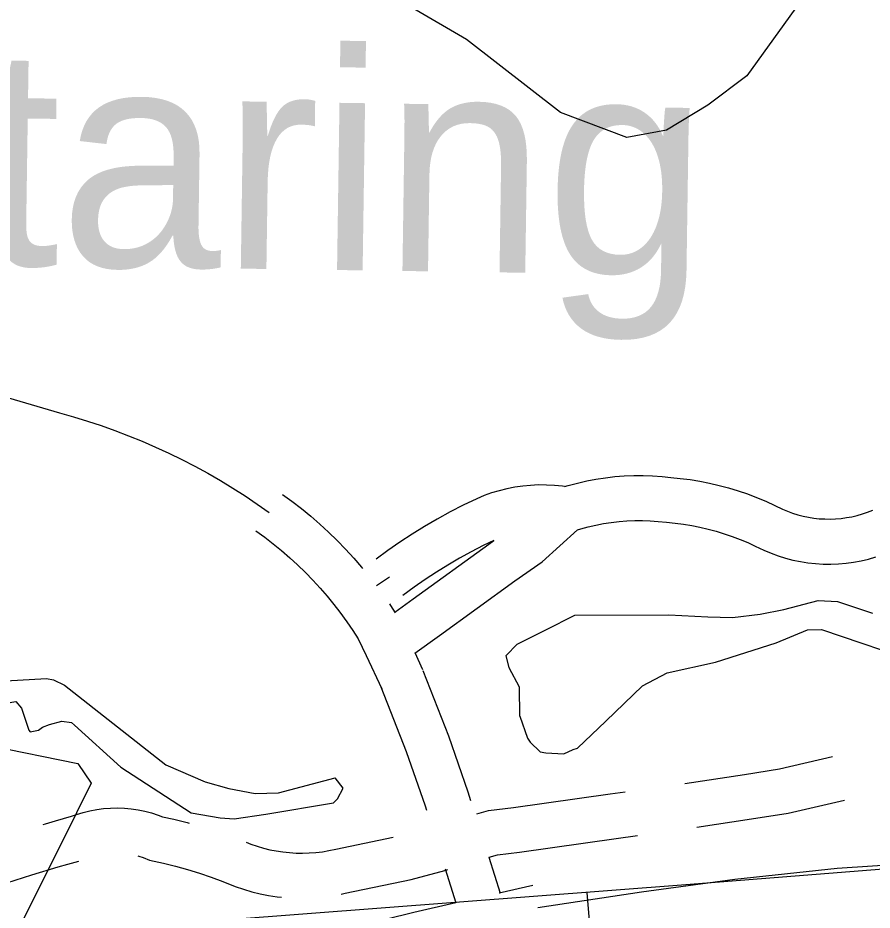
# Model space of a CAD drawing. Extents: x 3329297 to 3367176, y 649250 to 674653.
# Drawn here: x 3348052 to 3348621, y 661282 to 661876 of the extents above; entities that cross this region are included whole.
import ezdxf

# ---------------------------------------------------------------- set-up
doc = ezdxf.new("R2010")
doc.units = 0
for name, color, linetype in [('V-ROAD-CNTR', 7, 'Continuous'), ('V-SITE-OTLN', 7, 'Continuous'), ('V-TOPO-GNAM-IDEN', 7, 'Continuous'), ('V-TOPO-SHOR', 7, 'Continuous')]:
    doc.layers.add(name, color=color, linetype=linetype)

msp = doc.modelspace()

# ---------------------------------------------------------------- linework, layer by layer
at = {"layer": 'V-ROAD-CNTR'}
for p, q in [((3348299.77, 661503.43), (3348291.06, 661497.64)), ((3348365.81, 661317), (3348373.35, 661293.2)), ((3348336.77, 661309.32), (3348343.97, 661286.61))]:
    msp.add_line(p, q, dxfattribs=at)
for points in [[(3347588.28, 661759.01), (3347688.42, 661730.15), (3347835.23, 661686.43), (3347975.59, 661643.68), (3348079.81, 661612.88)], [(3348079.81, 661612.88), (3348089.18, 661610.27), (3348098.48, 661607.44), (3348107.72, 661604.41), (3348116.88, 661601.16), (3348125.96, 661597.71), (3348134.97, 661594.05), (3348143.89, 661590.19), (3348152.72, 661586.12), (3348161.45, 661581.85), (3348170.09, 661577.39), (3348178.62, 661572.72), (3348187.04, 661567.87), (3348195.35, 661562.82), (3348203.54, 661557.58), (3348211.6, 661552.16), (3348219.54, 661546.55)], [(3348416.31, 661563.79), (3348418.77, 661564.55), (3348424.86, 661566.18), (3348431.01, 661567.59), (3348437.21, 661568.77), (3348443.45, 661569.72), (3348449.72, 661570.44), (3348456.02, 661570.93), (3348462.32, 661571.18), (3348468.63, 661571.21), (3348474.93, 661570.99), (3348481.23, 661570.55), (3348487.15, 661569.91), (3348493.35, 661569.32), (3348499.87, 661568.47), (3348506.35, 661567.41), (3348512.8, 661566.13), (3348519.2, 661564.64), (3348525.55, 661562.94), (3348531.84, 661561.02), (3348538.06, 661558.9), (3348544.2, 661556.58), (3348550.27, 661554.05), (3348556.25, 661551.32), (3348561.47, 661548.72), (3348564.71, 661547.37), (3348568.12, 661546.13), (3348571.61, 661545.05), (3348575.13, 661544.14), (3348578.69, 661543.41), (3348582.29, 661542.85), (3348585.9, 661542.46), (3348589.54, 661542.25), (3348593.17, 661542.21), (3348596.81, 661542.34), (3348600.44, 661542.65), (3348604.04, 661543.14), (3348607.62, 661543.8), (3348611.17, 661544.63), (3348614.66, 661545.63), (3348618.11, 661546.79), (3348621.5, 661548.12)], [(3348416.31, 661563.79), (3348414.85, 661564.02), (3348409.57, 661564.57), (3348404.28, 661564.86), (3348398.98, 661564.89), (3348393.68, 661564.65), (3348388.39, 661564.16), (3348383.15, 661563.4), (3348377.94, 661562.38), (3348372.79, 661561.1), (3348367.71, 661559.57), (3348362.72, 661557.79), (3348357.76, 661555.75), (3348348.75, 661551.4), (3348340.06, 661546.93), (3348331.5, 661542.23), (3348323.06, 661537.3), (3348314.76, 661532.14), (3348306.6, 661526.77), (3348298.58, 661521.19), (3348290.88, 661515.51)], [(3348228.39, 661558.67), (3348234.68, 661554.08), (3348241.02, 661549.17), (3348247.21, 661544.09), (3348253.25, 661538.85), (3348259.15, 661533.43), (3348264.89, 661527.84), (3348270.47, 661522.1), (3348275.88, 661516.2), (3348281.13, 661510.15), (3348281.79, 661509.35)], [(3348424.99, 661535.08), (3348427.07, 661535.72), (3348432.1, 661537.06), (3348437.17, 661538.23), (3348442.28, 661539.2), (3348447.42, 661539.98), (3348452.59, 661540.57), (3348457.78, 661540.98), (3348462.97, 661541.19), (3348468.18, 661541.2), (3348473.38, 661541.03), (3348478.57, 661540.67), (3348484.1, 661540.07), (3348489.98, 661539.5), (3348495.51, 661538.78), (3348501.01, 661537.88), (3348506.48, 661536.8), (3348511.91, 661535.53), (3348517.3, 661534.09), (3348522.63, 661532.47), (3348527.9, 661530.67), (3348533.12, 661528.69), (3348538.26, 661526.55), (3348543.33, 661524.23), (3348548.99, 661521.42), (3348553.8, 661519.41), (3348558.58, 661517.68), (3348563.43, 661516.18), (3348568.36, 661514.91), (3348573.34, 661513.88), (3348578.36, 661513.1), (3348583.42, 661512.55), (3348588.49, 661512.25), (3348593.58, 661512.2), (3348598.66, 661512.39), (3348603.72, 661512.82), (3348608.76, 661513.5), (3348613.76, 661514.42), (3348618.71, 661515.58), (3348623.6, 661516.98)], [(3348210.7, 661534.44), (3348216.66, 661530.09), (3348222.32, 661525.71), (3348227.85, 661521.17), (3348233.26, 661516.47), (3348238.53, 661511.63), (3348243.66, 661506.63), (3348248.65, 661501.5), (3348253.5, 661496.23), (3348258.19, 661490.81), (3348262.73, 661485.27), (3348266.57, 661480.3), (3348271.34, 661473.8), (3348275.38, 661467.92), (3348278.85, 661462.55), (3348284.18, 661451.3), (3348294.66, 661429.23)], [(3348316.65, 661452.86), (3348333.09, 661464.69), (3348383.18, 661501.11), (3348401.35, 661513.82), (3348424.99, 661535.08)], [(3348303.2, 661480.14), (3348315.51, 661489), (3348365.76, 661525.54), (3348369.24, 661527.97)], [(3348369.24, 661527.97), (3348362.13, 661524.55), (3348354.15, 661520.44), (3348346.29, 661516.12), (3348338.54, 661511.6), (3348330.92, 661506.86), (3348323.42, 661501.93), (3348316.06, 661496.8), (3348308.67, 661491.36)], [(3348299.59, 661485.66), (3348300.35, 661484.55), (3348303.38, 661479.85)], [(3348316.46, 661453.27), (3348321.76, 661442.09)], [(3348353.93, 661354.51), (3348352.07, 661360.37), (3348339.25, 661397.64), (3348322.18, 661441.14)], [(3348324.47, 661348.15), (3348323.58, 661350.95), (3348311.09, 661387.27), (3348294.25, 661430.18)], [(3348496.36, 661366.16), (3348536.07, 661372.13), (3348559.42, 661375.92), (3348594.68, 661384.04)], [(3348357.95, 661345.93), (3348365.73, 661348.09), (3348382.3, 661350.23), (3348446.58, 661359.3), (3348456.75, 661360.63)], [(3348504.41, 661337.03), (3348540.71, 661342.49), (3348565.2, 661346.47), (3348602.69, 661355.1)], [(3348069.04, 661338.85), (3348070.6, 661339.32), (3348077.27, 661341.22), (3348087.93, 661344.26), (3348091.34, 661345.51), (3348095.75, 661346.86), (3348100.21, 661347.96), (3348104.75, 661348.82), (3348109.32, 661349.42), (3348113.91, 661349.77), (3348118.51, 661349.86), (3348123.12, 661349.7), (3348127.71, 661349.28), (3348132.26, 661348.61), (3348136.78, 661347.68), (3348141.23, 661346.51), (3348145.61, 661345.09), (3348148.41, 661344), (3348155.98, 661342.37), (3348164.85, 661340.19), (3348166.31, 661339.79)], [(3349029.14, 661340.83), (3348496.97, 661298.65), (3348192.71, 661275.42)], [(3348204.17, 661327.01), (3348207.42, 661325.69), (3348211.48, 661324.31), (3348215.71, 661323.08), (3348219.99, 661322.04), (3348224.31, 661321.19), (3348228.66, 661320.53), (3348233.04, 661320.08), (3348237.44, 661319.81), (3348241.84, 661319.75), (3348246.25, 661319.88), (3348250.64, 661320.2), (3348255, 661320.72), (3348259.35, 661321.45), (3348264, 661322.43), (3348302.18, 661330.41)], [(3348365.96, 661317.02), (3348371.69, 661318.61), (3348386.32, 661320.5), (3348450.62, 661329.58), (3348464.81, 661331.43)], [(3348131.98, 661317.92), (3348132.78, 661317.71), (3348135.57, 661316.8), (3348139.8, 661315.17), (3348149.23, 661313.14), (3348157.25, 661311.17), (3348165.21, 661308.96), (3348173.1, 661306.52), (3348180.91, 661303.85), (3348188.65, 661300.95), (3348196.91, 661297.57), (3348202.46, 661295.69), (3348207.97, 661294.08), (3348213.55, 661292.73), (3348219.19, 661291.62), (3348224.87, 661290.76), (3348227.82, 661290.46)], [(3347997.89, 661284.55), (3348008.43, 661287.52), (3348027.91, 661292.88), (3348034.38, 661295.51), (3348040.1, 661297.95), (3348044.79, 661300.06), (3348061.49, 661305.28), (3348079.01, 661310.52), (3348085.49, 661312.37), (3348092.89, 661314.48)], [(3348398.46, 661283.46), (3348467.46, 661293.95), (3348529.66, 661302.47), (3348597.87, 661309.7), (3348682.03, 661315.2), (3348773.06, 661315.81), (3348870, 661312.13), (3348987.75, 661300.37), (3349066.9, 661289.31), (3349084.41, 661285.68)], [(3348267.6, 661292.53), (3348270.17, 661293.07), (3348314.22, 661302.28), (3348336.6, 661308.15), (3348338.51, 661308.77)], [(3348395.18, 661298.1), (3348372.62, 661293.03)], [(3348521.63, 660206.69), (3348431.4, 661293.64)], [(3348343.86, 661286.58), (3348315.95, 661280.32), (3348258.43, 661265.91), (3348209.13, 661251.32), (3348130.19, 661224.31), (3348065.68, 661200.09), (3348008.58, 661175.66), (3347934.91, 661139.45), (3347862.85, 661103.27), (3347780.77, 661058.11), (3347692.58, 661007.76), (3347626.95, 660967.44), (3347597.14, 660946.18), (3347568.35, 660923.55), (3347536.51, 660897.19), (3347502.94, 660866.9), (3347463.86, 660827.47), (3347432.46, 660791.69), (3347413.5, 660767.54), (3347404.88, 660756.56), (3347348.41, 660674.58), (3347309.13, 660602.61), (3347258.21, 660512.09)]]:
    msp.add_lwpolyline(points, dxfattribs=at)
at = {"layer": 'V-SITE-OTLN'}
for points in [[(3348573.26, 661886.56), (3348537.62, 661837.45), (3348511.63, 661817.86), (3348484.12, 661801.18), (3348457.84, 661796.24), (3348413.52, 661812.92), (3348350.96, 661861.48), (3348198.14, 661950.69)], [(3348033.15, 661391.34), (3348092.03, 661379.35), (3348101.09, 661366.35), (3348081.38, 661326.79), (3348056.04, 661276), (3348028.98, 661237.33)]]:
    msp.add_lwpolyline(points, dxfattribs=at)
at = {"layer": 'V-TOPO-SHOR'}
for points in [[(3348386.52, 661411.03), (3348386.22, 661430.36), (3348379.5, 661443.14), (3348377.49, 661451.39), (3348384.71, 661458.92), (3348403.88, 661468.53), (3348423.05, 661478.15), (3348485.74, 661478.51), (3348511.59, 661477.2), (3348528.2, 661476.61), (3348546.59, 661478.84), (3348562.21, 661481.92), (3348585.14, 661487.93), (3348598.06, 661487.27), (3348621.27, 661479.45)], [(3348386.52, 661411.03), (3348391.53, 661396.36), (3348393.43, 661393.63), (3348400.01, 661387.31), (3348403.72, 661386.46), (3348415.72, 661385.79), (3348422.11, 661388.69), (3348424.86, 661389.66), (3348443.86, 661407.57), (3348468.27, 661431.13), (3348484.69, 661439.76), (3348516.82, 661446.88), (3348557.13, 661459.69), (3348578.16, 661468.42), (3348587.37, 661468.61), (3348654.23, 661446.01)], [(3347922.23, 661417.24), (3348020.57, 661433.08), (3348071.22, 661435.97), (3348075.85, 661435.14), (3348083.3, 661431.6), (3348150.78, 661378.58), (3348176.83, 661367.13), (3348192.6, 661362.84), (3348210.19, 661359.52), (3348225.85, 661359.84), (3348263.45, 661369.83)], [(3347924.9, 661398.77), (3347965.36, 661404.21), (3348021.4, 661414.58), (3348044.34, 661419.66), (3348050.78, 661420.72), (3348054.56, 661416.19), (3348059.47, 661401.53), (3348060.41, 661400.63), (3348065.92, 661401.67), (3348068.65, 661403.57), (3348073.22, 661405.5), (3348081.48, 661407.52), (3348087.95, 661406.73), (3348089.83, 661404.92), (3348120.83, 661376.97), (3348167.56, 661346.58), (3348186.99, 661343.29), (3348196.23, 661342.56), (3348217.37, 661345.76), (3348262.4, 661353.14), (3348265.11, 661355.96), (3348268.93, 661363.01), (3348263.45, 661369.83)]]:
    msp.add_lwpolyline(points, dxfattribs=at)

# ---------------------------------------------------------------- texts
at = {"layer": 'V-TOPO-GNAM-IDEN'}
msp.add_text('Staring', height=145, rotation=359.1629, dxfattribs=at).set_placement((3347896.22, 661713.43))

doc.saveas('drawing.dxf')
